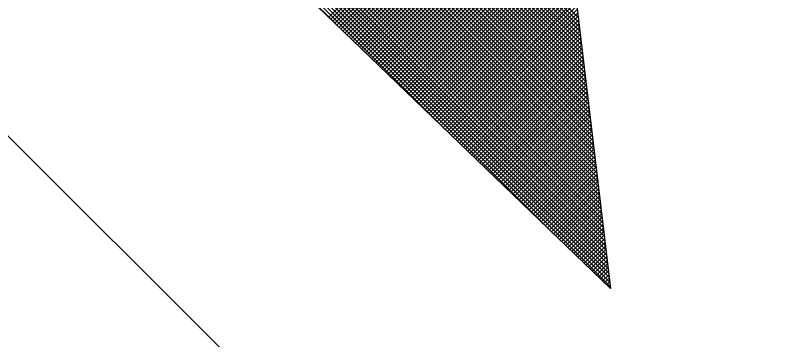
# Model space of a CAD drawing. Extents: x 1678017 to 1687792, y 404433 to 413488.
# Drawn here: x 1679033.5487 to 1679034.0302, y 409262.3365 to 409262.539 of the extents above; entities that cross this region are included whole.
import ezdxf

# ---------------------------------------------------------------- set-up
doc = ezdxf.new("R2010")
doc.units = 0
doc.layers.add('Default', color=7, linetype='Continuous')

msp = doc.modelspace()

# ---------------------------------------------------------------- linework, layer by layer
at = {"layer": 'Default'}
for p, q in [((1679033.90052, 409262.53766), (1679032.99109, 409263.44709)), ((1679033.90187, 409262.52628), (1679032.98606, 409263.44209)), ((1679033.90153, 409262.52912), (1679032.98732, 409263.44334)), ((1679033.90119, 409262.53197), (1679032.98858, 409263.44459)), ((1679033.90085, 409262.53482), (1679032.98983, 409263.44584)), ((1679033.90323, 409262.51489), (1679032.98104, 409263.43708)), ((1679033.90289, 409262.51774), (1679032.9823, 409263.43833)), ((1679033.90255, 409262.52058), (1679032.98355, 409263.43958)), ((1679033.90221, 409262.52343), (1679032.98481, 409263.44083)), ((1679033.90425, 409262.50635), (1679032.97728, 409263.43332)), ((1679033.90391, 409262.5092), (1679032.97853, 409263.43457)), ((1679033.90357, 409262.51204), (1679032.97979, 409263.43583)), ((1679033.90561, 409262.49497), (1679032.97226, 409263.42832)), ((1679033.90527, 409262.49781), (1679032.97351, 409263.42957)), ((1679033.90493, 409262.50066), (1679032.97477, 409263.43082)), ((1679033.90459, 409262.50351), (1679032.97602, 409263.43207)), ((1679033.90696, 409262.48358), (1679032.96723, 409263.42331)), ((1679033.90662, 409262.48643), (1679032.96849, 409263.42456)), ((1679033.90629, 409262.48927), (1679032.96975, 409263.42581)), ((1679033.90595, 409262.49212), (1679032.971, 409263.42706)), ((1679033.90832, 409262.47219), (1679032.96221, 409263.4183)), ((1679033.90798, 409262.47504), (1679032.96347, 409263.41955)), ((1679033.90764, 409262.47789), (1679032.96472, 409263.4208)), ((1679033.9073, 409262.48073), (1679032.96598, 409263.42206)), ((1679033.90968, 409262.46081), (1679032.95719, 409263.41329)), ((1679033.90934, 409262.46365), (1679032.95845, 409263.41455)), ((1679033.909, 409262.4665), (1679032.9597, 409263.4158)), ((1679033.90866, 409262.46935), (1679032.96096, 409263.41705)), ((1679033.91104, 409262.44942), (1679032.95217, 409263.40829)), ((1679033.9107, 409262.45227), (1679032.95343, 409263.40954)), ((1679033.91036, 409262.45511), (1679032.95468, 409263.41079)), ((1679033.91002, 409262.45796), (1679032.95594, 409263.41204)), ((1679033.91239, 409262.43803), (1679032.94715, 409263.40328)), ((1679033.91206, 409262.44088), (1679032.9484, 409263.40453)), ((1679033.91172, 409262.44373), (1679032.94966, 409263.40578)), ((1679033.91138, 409262.44657), (1679032.95092, 409263.40703)), ((1679033.91341, 409262.42949), (1679032.94338, 409263.39952)), ((1679033.91307, 409262.43234), (1679032.94464, 409263.40078)), ((1679033.91273, 409262.43519), (1679032.94589, 409263.40203)), ((1679033.91477, 409262.41811), (1679032.93836, 409263.39452)), ((1679033.91443, 409262.42095), (1679032.93962, 409263.39577)), ((1679033.91409, 409262.4238), (1679032.94087, 409263.39702)), ((1679033.91375, 409262.42665), (1679032.94213, 409263.39827)), ((1679033.91613, 409262.40672), (1679032.93334, 409263.38951)), ((1679033.91579, 409262.40957), (1679032.9346, 409263.39076)), ((1679033.91545, 409262.41242), (1679032.93585, 409263.39201)), ((1679033.91511, 409262.41526), (1679032.93711, 409263.39326)), ((1679033.91749, 409262.39534), (1679032.92832, 409263.3845)), ((1679033.91715, 409262.39818), (1679032.92958, 409263.38575)), ((1679033.91681, 409262.40103), (1679032.93083, 409263.38701)), ((1679033.91647, 409262.40388), (1679032.93209, 409263.38826)), ((1679033.91884, 409262.38395), (1679032.9233, 409263.37949)), ((1679033.9185, 409262.3868), (1679032.92455, 409263.38075)), ((1679033.91816, 409262.38964), (1679032.92581, 409263.382)), ((1679033.91782, 409262.39249), (1679032.92706, 409263.38325)), ((1679033.9202, 409262.37256), (1679032.91828, 409263.37449)), ((1679033.91986, 409262.37541), (1679032.91953, 409263.37574)), ((1679033.91952, 409262.37826), (1679032.92079, 409263.37699)), ((1679033.91918, 409262.3811), (1679032.92204, 409263.37824)), ((1679033.8174, 409262.46784), (1679032.91451, 409263.37073)), ((1679033.8858, 409262.40195), (1679032.91577, 409263.37198)), ((1679033.92054, 409262.36972), (1679032.91702, 409263.37324)), ((1679033.74901, 409262.53373), (1679032.91326, 409263.36948)), ((1679032.65154, 409263.3539), (1679035.04408, 409260.96758)), ((1679033.92071, 409262.36832), (1679032.89763, 409263.3539)), ((1679033.83413, 409263.09439), (1679033.92071, 409262.36832)), ((1679033.74464, 409262.53793), (1679033.88388, 409262.67717)), ((1679033.74592, 409262.5367), (1679033.88415, 409262.67493)), ((1679033.7472, 409262.53547), (1679033.88442, 409262.67269)), ((1679033.74848, 409262.53424), (1679033.88468, 409262.67045)), ((1679033.74975, 409262.53301), (1679033.88495, 409262.66821)), ((1679033.75103, 409262.53178), (1679033.88522, 409262.66597)), ((1679033.75231, 409262.53055), (1679033.88548, 409262.66373)), ((1679033.75358, 409262.52932), (1679033.88575, 409262.66149)), ((1679033.75486, 409262.52809), (1679033.88602, 409262.65925)), ((1679033.75614, 409262.52686), (1679033.88629, 409262.65701)), ((1679033.75741, 409262.52563), (1679033.88655, 409262.65477)), ((1679033.75869, 409262.5244), (1679033.88682, 409262.65253)), ((1679033.75997, 409262.52317), (1679033.88709, 409262.65029)), ((1679033.76125, 409262.52194), (1679033.88735, 409262.64805)), ((1679033.76252, 409262.52071), (1679033.88762, 409262.64581)), ((1679033.7638, 409262.51948), (1679033.88789, 409262.64357)), ((1679033.76508, 409262.51825), (1679033.88816, 409262.64133)), ((1679033.76635, 409262.51702), (1679033.88842, 409262.63909)), ((1679033.76763, 409262.51579), (1679033.88869, 409262.63685)), ((1679033.76891, 409262.51456), (1679033.88896, 409262.63461)), ((1679033.77018, 409262.51333), (1679033.88922, 409262.63237)), ((1679033.77146, 409262.5121), (1679033.88949, 409262.63013)), ((1679033.77274, 409262.51087), (1679033.88976, 409262.62789)), ((1679033.77402, 409262.50964), (1679033.89002, 409262.62565)), ((1679033.77529, 409262.50841), (1679033.89029, 409262.62341)), ((1679033.77657, 409262.50718), (1679033.89056, 409262.62117)), ((1679033.77785, 409262.50595), (1679033.89083, 409262.61893)), ((1679033.77912, 409262.50472), (1679033.89109, 409262.61669)), ((1679033.7804, 409262.50349), (1679033.89136, 409262.61445)), ((1679033.78168, 409262.50226), (1679033.89163, 409262.61221)), ((1679033.78295, 409262.50103), (1679033.89189, 409262.60997)), ((1679033.78423, 409262.4998), (1679033.89216, 409262.60773)), ((1679033.78551, 409262.49857), (1679033.89243, 409262.60549)), ((1679033.78678, 409262.49734), (1679033.8927, 409262.60325)), ((1679033.78806, 409262.49611), (1679033.89296, 409262.60101)), ((1679033.78934, 409262.49488), (1679033.89323, 409262.59877)), ((1679033.79062, 409262.49364), (1679033.8935, 409262.59653)), ((1679033.79189, 409262.49241), (1679033.89376, 409262.59429)), ((1679033.79317, 409262.49118), (1679033.89403, 409262.59205)), ((1679033.79445, 409262.48995), (1679033.8943, 409262.58981)), ((1679033.79572, 409262.48872), (1679033.89457, 409262.58757)), ((1679033.797, 409262.48749), (1679033.89483, 409262.58533)), ((1679033.79828, 409262.48626), (1679033.8951, 409262.58309)), ((1679033.79955, 409262.48503), (1679033.89537, 409262.58085)), ((1679033.80083, 409262.4838), (1679033.89563, 409262.57861)), ((1679033.80211, 409262.48257), (1679033.8959, 409262.57637)), ((1679033.80339, 409262.48134), (1679033.89617, 409262.57413)), ((1679033.80466, 409262.48011), (1679033.89643, 409262.57189)), ((1679033.80594, 409262.47888), (1679033.8967, 409262.56965)), ((1679033.80722, 409262.47765), (1679033.89697, 409262.56741)), ((1679033.80849, 409262.47642), (1679033.89724, 409262.56517)), ((1679033.80977, 409262.47519), (1679033.8975, 409262.56293)), ((1679033.81105, 409262.47396), (1679033.89777, 409262.56068)), ((1679033.81232, 409262.47273), (1679033.89804, 409262.55844)), ((1679033.8136, 409262.4715), (1679033.8983, 409262.5562)), ((1679033.81488, 409262.47027), (1679033.89857, 409262.55396)), ((1679033.81616, 409262.46904), (1679033.89884, 409262.55172)), ((1679033.81743, 409262.46781), (1679033.89911, 409262.54948)), ((1679033.81871, 409262.46658), (1679033.89937, 409262.54724)), ((1679033.81999, 409262.46535), (1679033.89964, 409262.545)), ((1679033.82126, 409262.46412), (1679033.89991, 409262.54276)), ((1679033.82254, 409262.46289), (1679033.90017, 409262.54052)), ((1679033.82382, 409262.46166), (1679033.90044, 409262.53828)), ((1679033.82509, 409262.46043), (1679033.90071, 409262.53604)), ((1679033.82637, 409262.4592), (1679033.90098, 409262.5338)), ((1679033.82765, 409262.45797), (1679033.90124, 409262.53156)), ((1679033.82893, 409262.45674), (1679033.90151, 409262.52932)), ((1679033.8302, 409262.45551), (1679033.90178, 409262.52708)), ((1679033.83148, 409262.45428), (1679033.90204, 409262.52484)), ((1679033.83276, 409262.45305), (1679033.90231, 409262.5226)), ((1679033.83403, 409262.45182), (1679033.90258, 409262.52036)), ((1679033.83531, 409262.45059), (1679033.90285, 409262.51812)), ((1679033.83659, 409262.44936), (1679033.90311, 409262.51588)), ((1679033.83786, 409262.44813), (1679033.90338, 409262.51364)), ((1679033.83914, 409262.4469), (1679033.90365, 409262.5114)), ((1679033.84042, 409262.44567), (1679033.90391, 409262.50916)), ((1679033.8417, 409262.44444), (1679033.90418, 409262.50692)), ((1679033.84297, 409262.44321), (1679033.90445, 409262.50468)), ((1679033.84425, 409262.44198), (1679033.90471, 409262.50244)), ((1679033.84553, 409262.44075), (1679033.90498, 409262.5002)), ((1679033.8468, 409262.43952), (1679033.90525, 409262.49796)), ((1679033.84808, 409262.43829), (1679033.90552, 409262.49572)), ((1679033.84936, 409262.43706), (1679033.90578, 409262.49348)), ((1679033.85063, 409262.43583), (1679033.90605, 409262.49124)), ((1679033.85191, 409262.4346), (1679033.90632, 409262.489)), ((1679033.85319, 409262.43337), (1679033.90658, 409262.48676)), ((1679033.85447, 409262.43214), (1679033.90685, 409262.48452)), ((1679033.85574, 409262.43091), (1679033.90712, 409262.48228)), ((1679033.85702, 409262.42968), (1679033.90739, 409262.48004)), ((1679033.8583, 409262.42845), (1679033.90765, 409262.4778)), ((1679033.85957, 409262.42722), (1679033.90792, 409262.47556)), ((1679033.86085, 409262.42599), (1679033.90819, 409262.47332)), ((1679033.86213, 409262.42476), (1679033.90845, 409262.47108)), ((1679033.8634, 409262.42353), (1679033.90872, 409262.46884)), ((1679033.86468, 409262.4223), (1679033.90899, 409262.4666)), ((1679033.86596, 409262.42106), (1679033.90926, 409262.46436)), ((1679033.86723, 409262.41983), (1679033.90952, 409262.46212)), ((1679033.86851, 409262.4186), (1679033.90979, 409262.45988)), ((1679033.86979, 409262.41737), (1679033.91006, 409262.45764)), ((1679033.87107, 409262.41614), (1679033.91032, 409262.4554)), ((1679033.87234, 409262.41491), (1679033.91059, 409262.45316)), ((1679033.87362, 409262.41368), (1679033.91086, 409262.45092)), ((1679033.8749, 409262.41245), (1679033.91112, 409262.44868)), ((1679033.87617, 409262.41122), (1679033.91139, 409262.44644)), ((1679033.87745, 409262.40999), (1679033.91166, 409262.4442)), ((1679033.87873, 409262.40876), (1679033.91193, 409262.44196)), ((1679033.88, 409262.40753), (1679033.91219, 409262.43972)), ((1679033.88128, 409262.4063), (1679033.91246, 409262.43748)), ((1679033.88256, 409262.40507), (1679033.91273, 409262.43524)), ((1679033.88384, 409262.40384), (1679033.91299, 409262.433)), ((1679033.88511, 409262.40261), (1679033.91326, 409262.43076)), ((1679033.88639, 409262.40138), (1679033.91353, 409262.42852)), ((1679033.88767, 409262.40015), (1679033.9138, 409262.42628)), ((1679033.88894, 409262.39892), (1679033.91406, 409262.42404)), ((1679033.89022, 409262.39769), (1679033.91433, 409262.4218)), ((1679033.8915, 409262.39646), (1679033.9146, 409262.41956)), ((1679033.89277, 409262.39523), (1679033.91486, 409262.41732)), ((1679033.89405, 409262.394), (1679033.91513, 409262.41508)), ((1679033.89533, 409262.39277), (1679033.9154, 409262.41284)), ((1679033.89661, 409262.39154), (1679033.91567, 409262.4106)), ((1679033.89788, 409262.39031), (1679033.91593, 409262.40836)), ((1679033.89916, 409262.38908), (1679033.9162, 409262.40612)), ((1679033.90044, 409262.38785), (1679033.91647, 409262.40388)), ((1679033.90171, 409262.38662), (1679033.91673, 409262.40164)), ((1679033.90299, 409262.38539), (1679033.917, 409262.3994)), ((1679033.90427, 409262.38416), (1679033.91727, 409262.39716)), ((1679033.90554, 409262.38293), (1679033.91754, 409262.39492)), ((1679033.90682, 409262.3817), (1679033.9178, 409262.39268)), ((1679033.9081, 409262.38047), (1679033.91807, 409262.39044)), ((1679033.90938, 409262.37924), (1679033.91834, 409262.3882)), ((1679033.91065, 409262.37801), (1679033.9186, 409262.38596)), ((1679033.91193, 409262.37678), (1679033.91887, 409262.38372)), ((1679033.91321, 409262.37555), (1679033.91914, 409262.38148)), ((1679033.91448, 409262.37432), (1679033.9194, 409262.37924)), ((1679033.91576, 409262.37309), (1679033.91967, 409262.377)), ((1679033.91704, 409262.37186), (1679033.91994, 409262.37476)), ((1679033.91831, 409262.37063), (1679033.92021, 409262.37252)), ((1679033.91959, 409262.3694), (1679033.92047, 409262.37028))]:
    msp.add_line(p, q, dxfattribs=at)

doc.saveas('drawing.dxf')
